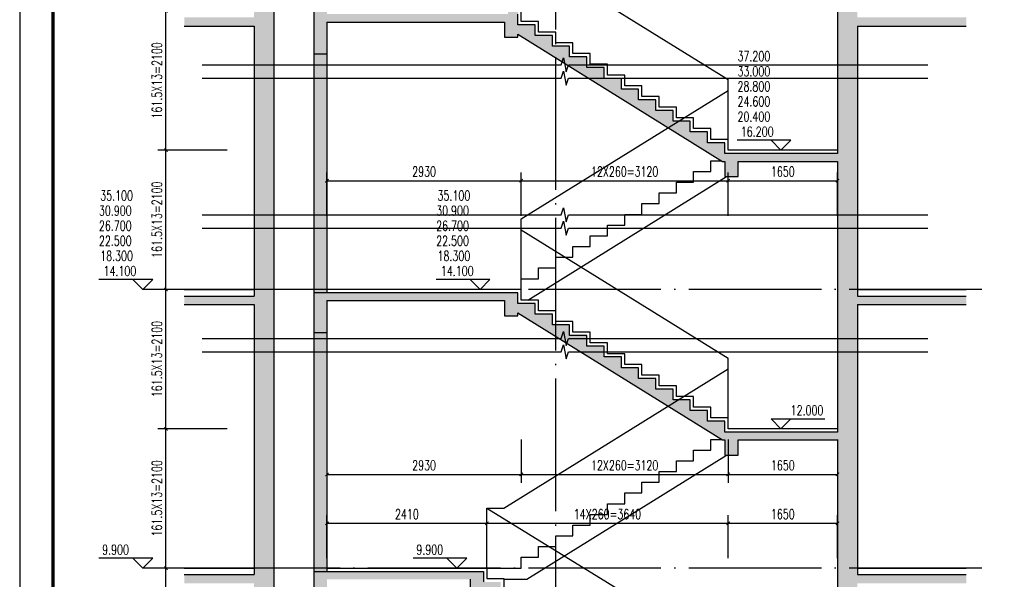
# Model space of a CAD drawing. Extents: x 797781 to 1255204, y 21234 to 1024248.
# Tile 986 of 1056: x 1146159 to 1161009, y 631103 to 639538. Entities that reach past the tile are written whole.
import ezdxf

# ---------------------------------------------------------------- set-up
doc = ezdxf.new("R2010")
doc.units = 0
doc.header["$LTSCALE"] = 1000
doc.header["$MEASUREMENT"] = 0
doc.linetypes.add('230303生产综合楼-平面图_t8$0$DOTE', pattern=[2.42, 2, -0.2, 0.02, -0.2])
for name, color, linetype in [('230303生产综合楼-平面图_t8$0$AXIS', 3, 'Continuous'), ('230303生产综合楼-平面图_t8$0$DIM_ELEV', 3, 'Continuous'), ('230303生产综合楼-平面图_t8$0$DIM_SYMB', 3, 'Continuous'), ('230303生产综合楼-平面图_t8$0$DOTE', 1, '230303生产综合楼-平面图_t8$0$DOTE'), ('230303生产综合楼-平面图_t8$0$PUB_DIM', 3, 'Continuous'), ('230303生产综合楼-平面图_t8$0$PUB_TEXT', 7, 'Continuous'), ('230303生产综合楼-平面图_t8$0$WALL', 40, 'Continuous'), ('PUB_HATCH', 8, 'Continuous'), ('PUB_TITLE', 4, 'Continuous')]:
    doc.layers.add(name, color=color, linetype=linetype)
doc.styles.add('230303生产综合楼-平面图_t8$0$_TCH_DIM', font='SIMPLEX', dxfattribs={"bigfont": 'GBCBIG'})
doc.styles.add('230303生产综合楼-平面图_T8$0$_TCH_DIM_T3', font='SIMPLEX', dxfattribs={"width": 0.705882, "bigfont": 'GBCBIG'})
doc.dimstyles.new('230303生产综合楼-平面图_T8$0$_TCH_ARCH&&50', dxfattribs={"dimtxt": 148.75, "dimasz": 50, "dimexe": 125, "dimexo": 150, "dimgap": 63.125, "dimtad": 1, "dimdec": 0, "dimzin": 0, "dimdsep": 46, "dimtxsty": '230303生产综合楼-平面图_T8$0$_TCH_DIM_T3', "dimblk": '230303生产综合楼-平面图_t8$0$_ArchTick', "dimcen": 0.09, "dimclrt": 7, "dimazin": 2, "dimtfac": 1, "dimtdec": 0, "dimtix": 1, "dimtmove": 2, "dimatfit": 3, "dimfxl": 1, "dimtolj": 1, "dimtzin": 0, "dimarcsym": 0})

# ---------------------------------------------------------------- blocks, each defined once
blk = doc.blocks.new('230303生产综合楼-平面图_t8$0$_ArchTick')
at = {"color": 0, "linetype": 'ByBlock', "const_width": 0.3}
blk.add_lwpolyline([(-0.5, -0.5), (0.5, 0.5)], dxfattribs=at)
blk = doc.blocks.new('*D2479')
at = {"layer": '230303生产综合楼-平面图_t8$0$PUB_DIM', "color": 0, "lineweight": -2, "transparency": 16777216}
for p, q in [((1149290, 631273), (1148241, 631273)), ((1148366, 628873), (1148366, 631273)), ((1149290, 628873), (1148241, 628873))]:
    blk.add_line(p, q, dxfattribs=at)
at = {"layer": 'Defpoints', "color": 0, "transparency": 16777216}
for p in [(1148366, 631273), (1149440, 631273), (1149440, 628873)]:
    blk.add_point(p, dxfattribs=at)
at = {"layer": '230303生产综合楼-平面图_t8$0$PUB_DIM', "color": 0, "lineweight": -2, "transparency": 16777216, "xscale": 50, "yscale": 50, "zscale": 50}
for p, rotation in [((1148366, 631273), 90), ((1148366, 628873), 270)]:
    blk.add_blockref('230303生产综合楼-平面图_t8$0$_ArchTick', p, dxfattribs=dict(at, rotation=rotation))
at = {"layer": '230303生产综合楼-平面图_t8$0$PUB_DIM', "color": 7, "transparency": 16777216, "insert": (1148229, 630073), "char_height": 148.75, "attachment_point": 5, "rotation": 90, "style": '230303生产综合楼-平面图_T8$0$_TCH_DIM_T3'}
blk.add_mtext('\\A1;160X15=2400', dxfattribs=at)
blk = doc.blocks.new('*D2480')
at = {"layer": '230303生产综合楼-平面图_t8$0$PUB_DIM', "color": 0, "lineweight": -2, "transparency": 16777216}
for p, q in [((1149290, 633373), (1148241, 633373)), ((1148366, 631273), (1148366, 633373)), ((1149290, 631273), (1148241, 631273))]:
    blk.add_line(p, q, dxfattribs=at)
at = {"layer": 'Defpoints', "color": 0, "transparency": 16777216}
for p in [(1148366, 633373), (1149440, 633373), (1149440, 631273)]:
    blk.add_point(p, dxfattribs=at)
at = {"layer": '230303生产综合楼-平面图_t8$0$PUB_DIM', "color": 0, "lineweight": -2, "transparency": 16777216, "xscale": 50, "yscale": 50, "zscale": 50}
for p, rotation in [((1148366, 633373), 90), ((1148366, 631273), 270)]:
    blk.add_blockref('230303生产综合楼-平面图_t8$0$_ArchTick', p, dxfattribs=dict(at, rotation=rotation))
at = {"layer": '230303生产综合楼-平面图_t8$0$PUB_DIM', "color": 7, "transparency": 16777216, "insert": (1148229, 632323), "char_height": 148.75, "attachment_point": 5, "rotation": 90, "style": '230303生产综合楼-平面图_T8$0$_TCH_DIM_T3'}
blk.add_mtext('\\A1;161.5X13=2100', dxfattribs=at)
blk = doc.blocks.new('*D2481')
at = {"layer": '230303生产综合楼-平面图_t8$0$PUB_DIM', "color": 0, "lineweight": -2, "transparency": 16777216}
for p, q in [((1149290, 635473), (1148241, 635473)), ((1148366, 633373), (1148366, 635473)), ((1149290, 633373), (1148241, 633373))]:
    blk.add_line(p, q, dxfattribs=at)
at = {"layer": 'Defpoints', "color": 0, "transparency": 16777216}
for p in [(1148366, 635473), (1149440, 635473), (1149440, 633373)]:
    blk.add_point(p, dxfattribs=at)
at = {"layer": '230303生产综合楼-平面图_t8$0$PUB_DIM', "color": 0, "lineweight": -2, "transparency": 16777216, "xscale": 50, "yscale": 50, "zscale": 50}
for p, rotation in [((1148366, 635473), 90), ((1148366, 633373), 270)]:
    blk.add_blockref('230303生产综合楼-平面图_t8$0$_ArchTick', p, dxfattribs=dict(at, rotation=rotation))
at = {"layer": '230303生产综合楼-平面图_t8$0$PUB_DIM', "color": 7, "transparency": 16777216, "insert": (1148229, 634423), "char_height": 148.75, "attachment_point": 5, "rotation": 90, "style": '230303生产综合楼-平面图_T8$0$_TCH_DIM_T3'}
blk.add_mtext('\\A1;161.5X13=2100', dxfattribs=at)
blk = doc.blocks.new('*D2482')
at = {"layer": '230303生产综合楼-平面图_t8$0$PUB_DIM', "color": 0, "lineweight": -2, "transparency": 16777216}
for p, q in [((1149290, 637573), (1148241, 637573)), ((1148366, 635473), (1148366, 637573)), ((1149290, 635473), (1148241, 635473))]:
    blk.add_line(p, q, dxfattribs=at)
at = {"layer": 'Defpoints', "color": 0, "transparency": 16777216}
for p in [(1148366, 637573), (1149440, 637573), (1149440, 635473)]:
    blk.add_point(p, dxfattribs=at)
at = {"layer": '230303生产综合楼-平面图_t8$0$PUB_DIM', "color": 0, "lineweight": -2, "transparency": 16777216, "xscale": 50, "yscale": 50, "zscale": 50}
for p, rotation in [((1148366, 637573), 90), ((1148366, 635473), 270)]:
    blk.add_blockref('230303生产综合楼-平面图_t8$0$_ArchTick', p, dxfattribs=dict(at, rotation=rotation))
at = {"layer": '230303生产综合楼-平面图_t8$0$PUB_DIM', "color": 7, "transparency": 16777216, "insert": (1148229, 636523), "char_height": 148.75, "attachment_point": 5, "rotation": 90, "style": '230303生产综合楼-平面图_T8$0$_TCH_DIM_T3'}
blk.add_mtext('\\A1;161.5X13=2100', dxfattribs=at)
blk = doc.blocks.new('*D2483')
at = {"layer": '230303生产综合楼-平面图_t8$0$PUB_DIM', "color": 0, "lineweight": -2, "transparency": 16777216}
for p, q in [((1149290, 639673), (1148241, 639673)), ((1148366, 637573), (1148366, 639673)), ((1149290, 637573), (1148241, 637573))]:
    blk.add_line(p, q, dxfattribs=at)
at = {"layer": 'Defpoints', "color": 0, "transparency": 16777216}
for p in [(1148366, 639673), (1149440, 639673), (1149440, 637573)]:
    blk.add_point(p, dxfattribs=at)
at = {"layer": '230303生产综合楼-平面图_t8$0$PUB_DIM', "color": 0, "lineweight": -2, "transparency": 16777216, "xscale": 50, "yscale": 50, "zscale": 50}
for p, rotation in [((1148366, 639673), 90), ((1148366, 637573), 270)]:
    blk.add_blockref('230303生产综合楼-平面图_t8$0$_ArchTick', p, dxfattribs=dict(at, rotation=rotation))
at = {"layer": '230303生产综合楼-平面图_t8$0$PUB_DIM', "color": 7, "transparency": 16777216, "insert": (1148229, 638623), "char_height": 148.75, "attachment_point": 5, "rotation": 90, "style": '230303生产综合楼-平面图_T8$0$_TCH_DIM_T3'}
blk.add_mtext('\\A1;161.5X13=2100', dxfattribs=at)
blk = doc.blocks.new('*D3624')
at = {"layer": '230303生产综合楼-平面图_t8$0$AXIS', "color": 0, "lineweight": -2, "transparency": 16777216}
for p, q in [((1150794, 636583), (1150794, 637237)), ((1153724, 636583), (1153724, 637237)), ((1150794, 637112), (1153724, 637112))]:
    blk.add_line(p, q, dxfattribs=at)
at = {"layer": 'Defpoints', "color": 0, "transparency": 16777216}
for p in [(1153724, 637112), (1150794, 636433), (1153724, 636433)]:
    blk.add_point(p, dxfattribs=at)
at = {"layer": '230303生产综合楼-平面图_t8$0$AXIS', "color": 0, "lineweight": -2, "transparency": 16777216, "xscale": 50, "yscale": 50, "zscale": 50, "rotation": 180}
blk.add_blockref('230303生产综合楼-平面图_t8$0$_ArchTick', (1150794, 637112), dxfattribs=at)
at = {"layer": '230303生产综合楼-平面图_t8$0$AXIS', "color": 0, "lineweight": -2, "transparency": 16777216, "xscale": 50, "yscale": 50, "zscale": 50}
blk.add_blockref('230303生产综合楼-平面图_t8$0$_ArchTick', (1153724, 637112), dxfattribs=at)
at = {"layer": '230303生产综合楼-平面图_t8$0$AXIS', "color": 7, "transparency": 16777216, "insert": (1152259, 637249), "char_height": 148.8, "attachment_point": 5, "style": '230303生产综合楼-平面图_T8$0$_TCH_DIM_T3'}
blk.add_mtext('\\A1;2930', dxfattribs=at)
blk = doc.blocks.new('*D3625')
at = {"layer": '230303生产综合楼-平面图_t8$0$AXIS', "color": 0, "lineweight": -2, "transparency": 16777216}
for p, q in [((1153724, 636583), (1153724, 637237)), ((1156844, 636583), (1156844, 637237)), ((1153724, 637112), (1156844, 637112))]:
    blk.add_line(p, q, dxfattribs=at)
at = {"layer": 'Defpoints', "color": 0, "transparency": 16777216}
for p in [(1156844, 637112), (1153724, 636433), (1156844, 636433)]:
    blk.add_point(p, dxfattribs=at)
at = {"layer": '230303生产综合楼-平面图_t8$0$AXIS', "color": 0, "lineweight": -2, "transparency": 16777216, "xscale": 50, "yscale": 50, "zscale": 50, "rotation": 180}
blk.add_blockref('230303生产综合楼-平面图_t8$0$_ArchTick', (1153724, 637112), dxfattribs=at)
at = {"layer": '230303生产综合楼-平面图_t8$0$AXIS', "color": 0, "lineweight": -2, "transparency": 16777216, "xscale": 50, "yscale": 50, "zscale": 50}
blk.add_blockref('230303生产综合楼-平面图_t8$0$_ArchTick', (1156844, 637112), dxfattribs=at)
at = {"layer": '230303生产综合楼-平面图_t8$0$AXIS', "color": 7, "transparency": 16777216, "insert": (1155284, 637249), "char_height": 148.75, "attachment_point": 5, "style": '230303生产综合楼-平面图_T8$0$_TCH_DIM_T3'}
blk.add_mtext('\\A1;12X260=3120', dxfattribs=at)
blk = doc.blocks.new('*D3626')
at = {"layer": '230303生产综合楼-平面图_t8$0$AXIS', "color": 0, "lineweight": -2, "transparency": 16777216}
for p, q in [((1156844, 636583), (1156844, 637237)), ((1158494, 636583), (1158494, 637237)), ((1156844, 637112), (1158494, 637112))]:
    blk.add_line(p, q, dxfattribs=at)
at = {"layer": 'Defpoints', "color": 0, "transparency": 16777216}
for p in [(1158494, 637112), (1156844, 636433), (1158494, 636433)]:
    blk.add_point(p, dxfattribs=at)
at = {"layer": '230303生产综合楼-平面图_t8$0$AXIS', "color": 0, "lineweight": -2, "transparency": 16777216, "xscale": 50, "yscale": 50, "zscale": 50, "rotation": 180}
blk.add_blockref('230303生产综合楼-平面图_t8$0$_ArchTick', (1156844, 637112), dxfattribs=at)
at = {"layer": '230303生产综合楼-平面图_t8$0$AXIS', "color": 0, "lineweight": -2, "transparency": 16777216, "xscale": 50, "yscale": 50, "zscale": 50}
blk.add_blockref('230303生产综合楼-平面图_t8$0$_ArchTick', (1158494, 637112), dxfattribs=at)
at = {"layer": '230303生产综合楼-平面图_t8$0$AXIS', "color": 7, "transparency": 16777216, "insert": (1157669, 637249), "char_height": 148.8, "attachment_point": 5, "style": '230303生产综合楼-平面图_T8$0$_TCH_DIM_T3'}
blk.add_mtext('\\A1;1650', dxfattribs=at)
blk = doc.blocks.new('*D3627')
at = {"layer": '230303生产综合楼-平面图_t8$0$AXIS', "color": 0, "lineweight": -2, "transparency": 16777216}
for p, q in [((1150794, 633213), (1150794, 632559)), ((1153724, 633213), (1153724, 632559)), ((1150794, 632684), (1153724, 632684))]:
    blk.add_line(p, q, dxfattribs=at)
at = {"layer": 'Defpoints', "color": 0, "transparency": 16777216}
for p in [(1150794, 633363), (1153724, 633363), (1153724, 632684)]:
    blk.add_point(p, dxfattribs=at)
at = {"layer": '230303生产综合楼-平面图_t8$0$AXIS', "color": 0, "lineweight": -2, "transparency": 16777216, "xscale": 50, "yscale": 50, "zscale": 50, "rotation": 180}
blk.add_blockref('230303生产综合楼-平面图_t8$0$_ArchTick', (1150794, 632684), dxfattribs=at)
at = {"layer": '230303生产综合楼-平面图_t8$0$AXIS', "color": 0, "lineweight": -2, "transparency": 16777216, "xscale": 50, "yscale": 50, "zscale": 50}
blk.add_blockref('230303生产综合楼-平面图_t8$0$_ArchTick', (1153724, 632684), dxfattribs=at)
at = {"layer": '230303生产综合楼-平面图_t8$0$AXIS', "color": 7, "transparency": 16777216, "insert": (1152259, 632822), "char_height": 148.8, "attachment_point": 5, "style": '230303生产综合楼-平面图_T8$0$_TCH_DIM_T3'}
blk.add_mtext('\\A1;2930', dxfattribs=at)
blk = doc.blocks.new('*D3628')
at = {"layer": '230303生产综合楼-平面图_t8$0$AXIS', "color": 0, "lineweight": -2, "transparency": 16777216}
for p, q in [((1153724, 633213), (1153724, 632559)), ((1156844, 633213), (1156844, 632559)), ((1153724, 632684), (1156844, 632684))]:
    blk.add_line(p, q, dxfattribs=at)
at = {"layer": 'Defpoints', "color": 0, "transparency": 16777216}
for p in [(1153724, 633363), (1156844, 633363), (1156844, 632684)]:
    blk.add_point(p, dxfattribs=at)
at = {"layer": '230303生产综合楼-平面图_t8$0$AXIS', "color": 0, "lineweight": -2, "transparency": 16777216, "xscale": 50, "yscale": 50, "zscale": 50, "rotation": 180}
blk.add_blockref('230303生产综合楼-平面图_t8$0$_ArchTick', (1153724, 632684), dxfattribs=at)
at = {"layer": '230303生产综合楼-平面图_t8$0$AXIS', "color": 0, "lineweight": -2, "transparency": 16777216, "xscale": 50, "yscale": 50, "zscale": 50}
blk.add_blockref('230303生产综合楼-平面图_t8$0$_ArchTick', (1156844, 632684), dxfattribs=at)
at = {"layer": '230303生产综合楼-平面图_t8$0$AXIS', "color": 7, "transparency": 16777216, "insert": (1155284, 632822), "char_height": 148.75, "attachment_point": 5, "style": '230303生产综合楼-平面图_T8$0$_TCH_DIM_T3'}
blk.add_mtext('\\A1;12X260=3120', dxfattribs=at)
blk = doc.blocks.new('*D3629')
at = {"layer": '230303生产综合楼-平面图_t8$0$AXIS', "color": 0, "lineweight": -2, "transparency": 16777216}
for p, q in [((1156844, 633213), (1156844, 632559)), ((1158494, 633213), (1158494, 632559)), ((1156844, 632684), (1158494, 632684))]:
    blk.add_line(p, q, dxfattribs=at)
at = {"layer": 'Defpoints', "color": 0, "transparency": 16777216}
for p in [(1156844, 633363), (1158494, 633363), (1158494, 632684)]:
    blk.add_point(p, dxfattribs=at)
at = {"layer": '230303生产综合楼-平面图_t8$0$AXIS', "color": 0, "lineweight": -2, "transparency": 16777216, "xscale": 50, "yscale": 50, "zscale": 50, "rotation": 180}
blk.add_blockref('230303生产综合楼-平面图_t8$0$_ArchTick', (1156844, 632684), dxfattribs=at)
at = {"layer": '230303生产综合楼-平面图_t8$0$AXIS', "color": 0, "lineweight": -2, "transparency": 16777216, "xscale": 50, "yscale": 50, "zscale": 50}
blk.add_blockref('230303生产综合楼-平面图_t8$0$_ArchTick', (1158494, 632684), dxfattribs=at)
at = {"layer": '230303生产综合楼-平面图_t8$0$AXIS', "color": 7, "transparency": 16777216, "insert": (1157669, 632822), "char_height": 148.8, "attachment_point": 5, "style": '230303生产综合楼-平面图_T8$0$_TCH_DIM_T3'}
blk.add_mtext('\\A1;1650', dxfattribs=at)
blk = doc.blocks.new('*D3630')
at = {"layer": '230303生产综合楼-平面图_t8$0$AXIS', "color": 0, "lineweight": -2, "transparency": 16777216}
for p, q in [((1150794, 631423), (1150794, 632072)), ((1153204, 631423), (1153204, 632072)), ((1150794, 631947), (1153204, 631947))]:
    blk.add_line(p, q, dxfattribs=at)
at = {"layer": 'Defpoints', "color": 0, "transparency": 16777216}
for p in [(1153204, 631947), (1150794, 631273), (1153204, 631273)]:
    blk.add_point(p, dxfattribs=at)
at = {"layer": '230303生产综合楼-平面图_t8$0$AXIS', "color": 0, "lineweight": -2, "transparency": 16777216, "xscale": 50, "yscale": 50, "zscale": 50, "rotation": 180}
blk.add_blockref('230303生产综合楼-平面图_t8$0$_ArchTick', (1150794, 631947), dxfattribs=at)
at = {"layer": '230303生产综合楼-平面图_t8$0$AXIS', "color": 0, "lineweight": -2, "transparency": 16777216, "xscale": 50, "yscale": 50, "zscale": 50}
blk.add_blockref('230303生产综合楼-平面图_t8$0$_ArchTick', (1153204, 631947), dxfattribs=at)
at = {"layer": '230303生产综合楼-平面图_t8$0$AXIS', "color": 7, "transparency": 16777216, "insert": (1151999, 632085), "char_height": 148.8, "attachment_point": 5, "style": '230303生产综合楼-平面图_T8$0$_TCH_DIM_T3'}
blk.add_mtext('\\A1;2410', dxfattribs=at)
blk = doc.blocks.new('*D3631')
at = {"layer": '230303生产综合楼-平面图_t8$0$AXIS', "color": 0, "lineweight": -2, "transparency": 16777216}
for p, q in [((1153204, 631423), (1153204, 632072)), ((1156844, 631423), (1156844, 632072)), ((1153204, 631947), (1156844, 631947))]:
    blk.add_line(p, q, dxfattribs=at)
at = {"layer": 'Defpoints', "color": 0, "transparency": 16777216}
for p in [(1156844, 631947), (1153204, 631273), (1156844, 631273)]:
    blk.add_point(p, dxfattribs=at)
at = {"layer": '230303生产综合楼-平面图_t8$0$AXIS', "color": 0, "lineweight": -2, "transparency": 16777216, "xscale": 50, "yscale": 50, "zscale": 50, "rotation": 180}
blk.add_blockref('230303生产综合楼-平面图_t8$0$_ArchTick', (1153204, 631947), dxfattribs=at)
at = {"layer": '230303生产综合楼-平面图_t8$0$AXIS', "color": 0, "lineweight": -2, "transparency": 16777216, "xscale": 50, "yscale": 50, "zscale": 50}
blk.add_blockref('230303生产综合楼-平面图_t8$0$_ArchTick', (1156844, 631947), dxfattribs=at)
at = {"layer": '230303生产综合楼-平面图_t8$0$AXIS', "color": 7, "transparency": 16777216, "insert": (1155024, 632085), "char_height": 148.75, "attachment_point": 5, "style": '230303生产综合楼-平面图_T8$0$_TCH_DIM_T3'}
blk.add_mtext('\\A1;14X260=3640', dxfattribs=at)
blk = doc.blocks.new('*D3632')
at = {"layer": '230303生产综合楼-平面图_t8$0$AXIS', "color": 0, "lineweight": -2, "transparency": 16777216}
for p, q in [((1156844, 631423), (1156844, 632072)), ((1158494, 631423), (1158494, 632072)), ((1156844, 631947), (1158494, 631947))]:
    blk.add_line(p, q, dxfattribs=at)
at = {"layer": 'Defpoints', "color": 0, "transparency": 16777216}
for p in [(1158494, 631947), (1156844, 631273), (1158494, 631273)]:
    blk.add_point(p, dxfattribs=at)
at = {"layer": '230303生产综合楼-平面图_t8$0$AXIS', "color": 0, "lineweight": -2, "transparency": 16777216, "xscale": 50, "yscale": 50, "zscale": 50, "rotation": 180}
blk.add_blockref('230303生产综合楼-平面图_t8$0$_ArchTick', (1156844, 631947), dxfattribs=at)
at = {"layer": '230303生产综合楼-平面图_t8$0$AXIS', "color": 0, "lineweight": -2, "transparency": 16777216, "xscale": 50, "yscale": 50, "zscale": 50}
blk.add_blockref('230303生产综合楼-平面图_t8$0$_ArchTick', (1158494, 631947), dxfattribs=at)
at = {"layer": '230303生产综合楼-平面图_t8$0$AXIS', "color": 7, "transparency": 16777216, "insert": (1157669, 632085), "char_height": 148.8, "attachment_point": 5, "style": '230303生产综合楼-平面图_T8$0$_TCH_DIM_T3'}
blk.add_mtext('\\A1;1650', dxfattribs=at)

msp = doc.modelspace()

# ---------------------------------------------------------------- hatches: boundary and pattern name
at = {"layer": 'PUB_HATCH'}
h = msp.add_hatch(dxfattribs=at)
h.set_pattern_fill('钢筋混凝土', color=256, scale=50)
h.set_pattern_definition([(45, (377525.06, 710188.74), (-88.388348, 88.388348), []), (50, (377525.06, 710188.74), (358.63009, -31.37607), [37.5, -412.5]), (355, (377525.06, 710188.74), (-69.37567, 376.09607), [30, -330]), (100.4514, (377554.94, 710186.13), (289.25469, 344.71977), [31.8701, -350.57106]), (46.1842, (377525.06, 710288.74), (533.62052, -82.7595), [56.25, -618.75]), (96.6356, (377569.5, 710281.85), (467.33135, 487.05894), [47.80514, -525.8565]), (351.1842, (377525.06, 710288.74), (467.33097, 487.0593), [45, -495]), (21, (377575.06, 710263.74), (298.45353, -201.30945), [37.5, -412.5]), (326, (377575.06, 710263.74), (121.65767, 362.57502), [30, -330]), (71.4514, (377599.93, 710246.97), (420.11131, 161.26525), [31.8701, -350.57106]), (37.5, (377525.06, 710188.74), (6.079928, 166.446927), [0, -326, 0, -335, 0, -331.25]), (7.5, (377525.06, 710188.74), (131.53477, 197.205856), [0, -191, 0, -318.5, 0, -126.25]), (327.5, (377413.56, 710188.74), (266.911218, -11.277436), [0, -125, 0, -390, 0, -517.5]), (317.5, (377363.56, 710188.74), (291.593085, 50.05249), [0, -162.5, 0, -259, 0, -367.5])])
h.paths.add_polyline_path([(1158843.7, 626423.4), (1158793.7, 626423.4), (1158793.7, 631043.4), (1160434.7, 631043.4), (1160434.7, 631173.4), (1158793.7, 631173.4), (1158793.7, 635243.4), (1160434.7, 635243.4), (1160434.7, 635373.4), (1158793.7, 635373.4), (1158793.7, 639443.4), (1160434.7, 639443.4), (1160434.7, 639573.4), (1158793.7, 639573.4), (1158793.7, 643743.4), (1160434.7, 643743.4), (1160434.7, 643873.4), (1148641.1, 643873.4), (1148641.1, 643743.4), (1149693.7, 643743.4), (1149693.7, 639573.4), (1148641.1, 639573.4), (1148641.1, 639443.4), (1149693.7, 639443.4), (1149693.7, 635373.4), (1148641.1, 635373.4), (1148641.1, 635243.4), (1149693.7, 635243.4), (1149693.7, 631173.4), (1148641.1, 631173.4), (1148641.1, 631043.4), (1149693.7, 631043.4), (1149693.7, 626373.4), (1148641.1, 626373.4), (1148641.1, 626243.4), (1149643.7, 626243.4), (1149643.7, 621273.4), (1148641.1, 621273.4), (1148641.1, 621023.4), (1149643.7, 621023.4), (1149643.7, 615673.4), (1148641.1, 615673.4), (1148641.1, 615373.4), (1160434.7, 615373.4), (1160434.7, 615673.4), (1158843.7, 615673.4), (1158843.7, 621023.4), (1160434.7, 621023.4), (1160434.7, 621273.4), (1158843.7, 621273.4)])
h.paths.add_polyline_path([(1158493.7, 623873.3), (1156793.7, 623873.3), (1156793.7, 624032.7), (1156533.7, 624032.7), (1156533.7, 624192.1), (1156273.7, 624192.1), (1156273.7, 624351.4), (1156013.7, 624351.4), (1156013.7, 624510.8), (1155753.7, 624510.8), (1155753.7, 624670.2), (1155493.7, 624670.2), (1155493.7, 624829.6), (1155233.7, 624829.6), (1155233.7, 624989), (1154973.7, 624989), (1154973.7, 625148.3), (1154713.7, 625148.3), (1154713.7, 625307.7), (1154453.7, 625307.7), (1154453.7, 625467.1), (1154193.7, 625467.1), (1154193.7, 625626.5), (1153933.7, 625626.5), (1153933.7, 625785.9), (1153673.7, 625785.9), (1153673.7, 625945.2), (1153413.7, 625945.2), (1153413.7, 626104.6), (1153153.7, 626104.6), (1153153.7, 626264), (1152893.7, 626264), (1152893.7, 626423.2), (1150593.7, 626423.2), (1150593.7, 625823.4), (1150793.7, 625823.4), (1150793.7, 626303.4), (1152693.7, 626303.4), (1152693.7, 626073.4), (1152893.7, 626073.4), (1152893.7, 626123.3), (1156759.7, 623753.4), (1156793.7, 623753.4), (1156793.7, 623523.4), (1156993.7, 623523.4), (1156993.7, 623753.4), (1158493.7, 623753.4), (1158493.7, 619923.3), (1156793.7, 619923.3), (1156793.7, 620078.9), (1156533.7, 620078.9), (1156533.7, 620234.5), (1156273.7, 620234.5), (1156273.7, 620390), (1156013.7, 620390), (1156013.7, 620545.6), (1155753.7, 620545.6), (1155753.7, 620701.1), (1155493.7, 620701.1), (1155493.7, 620856.7), (1155233.7, 620856.7), (1155233.7, 621012.3), (1154973.7, 621012.3), (1154973.7, 621167.8), (1154713.7, 621167.8), (1154713.7, 621323.4), (1150593.7, 621323.4), (1150593.7, 620723.4), (1150793.7, 620723.4), (1150793.7, 621203.4), (1152953.7, 621203.4), (1152953.7, 620973.4), (1153153.7, 620973.4), (1153153.7, 621203.4), (1154420.6, 621203.4), (1156760.6, 619803.3), (1156893.7, 619803.3), (1156893.7, 619573.3), (1157093.7, 619573.3), (1157093.7, 619803.3), (1158493.7, 619803.3), (1158493.7, 617123.3), (1156793.7, 617123.3), (1156793.7, 617278.9), (1156533.7, 617278.9), (1156533.7, 617434.5), (1156273.7, 617434.5), (1156273.7, 617590), (1156013.7, 617590), (1156013.7, 617745.6), (1155753.7, 617745.6), (1155753.7, 617901.1), (1155493.7, 617901.1), (1155493.7, 618056.7), (1155233.7, 618056.7), (1155233.7, 618212.3), (1154973.7, 618212.3), (1154973.7, 618367.8), (1154713.7, 618367.8), (1154713.7, 618523.4), (1150593.7, 618523.4), (1150593.7, 618173.4), (1150793.7, 618173.4), (1150793.7, 618403.4), (1152953.7, 618403.4), (1152953.7, 618173.4), (1153153.7, 618173.4), (1153153.7, 618403.4), (1154420.6, 618403.4), (1156760.6, 617003.3), (1156893.7, 617003.3), (1156893.7, 616773.3), (1157093.7, 616773.3), (1157093.7, 617003.3), (1158493.7, 617003.3), (1158493.7, 615673.4), (1149993.7, 615673.4), (1149993.7, 643743.4), (1150593.7, 643743.4), (1150593.7, 643223.4), (1150793.7, 643223.4), (1150793.7, 643743.4), (1158493.7, 643743.4), (1158493.7, 637523.4), (1156793.7, 637523.4), (1156793.7, 637684.9), (1156533.7, 637684.9), (1156533.7, 637846.5), (1156273.7, 637846.5), (1156273.7, 638008), (1156013.7, 638008), (1156013.7, 638169.6), (1155753.7, 638169.6), (1155753.7, 638331.1), (1155493.7, 638331.1), (1155493.7, 638492.6), (1155233.7, 638492.6), (1155233.7, 638654.2), (1154973.7, 638654.2), (1154973.7, 638815.7), (1154713.7, 638815.7), (1154713.7, 638977.3), (1154453.7, 638977.3), (1154453.7, 639138.8), (1154193.7, 639138.8), (1154193.7, 639300.3), (1153933.7, 639300.3), (1153933.7, 639461.9), (1153673.7, 639461.9), (1153673.7, 639623.4), (1150593.7, 639623.4), (1150593.7, 639023.4), (1150793.7, 639023.4), (1150793.7, 639503.4), (1153473.7, 639503.4), (1153473.7, 639273.4), (1153673.7, 639273.4), (1153673.7, 639320.6), (1156759.5, 637403.4), (1156793.7, 637403.4), (1156793.7, 637173.4), (1156993.7, 637173.4), (1156993.7, 637403.4), (1158493.7, 637403.4), (1158493.7, 633323.4), (1156793.7, 633323.4), (1156793.7, 633484.9), (1156533.7, 633484.9), (1156533.7, 633646.5), (1156273.7, 633646.5), (1156273.7, 633808), (1156013.7, 633808), (1156013.7, 633969.6), (1155753.7, 633969.6), (1155753.7, 634131.1), (1155493.7, 634131.1), (1155493.7, 634292.6), (1155233.7, 634292.6), (1155233.7, 634454.2), (1154973.7, 634454.2), (1154973.7, 634615.7), (1154713.7, 634615.7), (1154713.7, 634777.3), (1154453.7, 634777.3), (1154453.7, 634938.8), (1154193.7, 634938.8), (1154193.7, 635100.3), (1153933.7, 635100.3), (1153933.7, 635261.9), (1153673.7, 635261.9), (1153673.7, 635423.4), (1150593.7, 635423.4), (1150593.7, 634823.4), (1150793.7, 634823.4), (1150793.7, 635303.4), (1153473.7, 635303.4), (1153473.7, 635073.4), (1153673.7, 635073.4), (1153673.7, 635120.6), (1156759.5, 633203.4), (1156793.7, 633203.4), (1156793.7, 632973.4), (1156993.7, 632973.4), (1156993.7, 633203.4), (1158493.7, 633203.4), (1158493.7, 628823.4), (1156793.7, 628823.4), (1156793.7, 628983.4), (1156533.7, 628983.4), (1156533.7, 629143.4), (1156273.7, 629143.4), (1156273.7, 629303.4), (1156013.7, 629303.4), (1156013.7, 629463.4), (1155753.7, 629463.4), (1155753.7, 629623.4), (1155493.7, 629623.4), (1155493.7, 629783.4), (1155233.7, 629783.4), (1155233.7, 629943.4), (1154973.7, 629943.4), (1154973.7, 630103.4), (1154713.7, 630103.4), (1154713.7, 630263.4), (1154453.7, 630263.4), (1154453.7, 630423.4), (1154193.7, 630423.4), (1154193.7, 630583.4), (1153933.7, 630583.4), (1153933.7, 630743.4), (1153673.7, 630743.4), (1153673.7, 630903.4), (1153413.7, 630903.4), (1153413.7, 631063.4), (1153153.7, 631063.4), (1153153.7, 631223.4), (1150593.7, 631223.4), (1150593.7, 630623.4), (1150793.7, 630623.4), (1150793.7, 631103.4), (1152953.7, 631103.4), (1152953.7, 630873.4), (1153153.7, 630873.4), (1153153.7, 630922.5), (1156759.7, 628703.4), (1156793.7, 628703.4), (1156793.7, 628473.4), (1156993.7, 628473.4), (1156993.7, 628703.4), (1158493.7, 628703.4)], flags=16)
h.paths.add_polyline_path([(1153143.7, 623673.4), (1152943.7, 623673.4), (1152943.7, 623773.4), (1153143.7, 623773.4)], flags=0)
h.paths.add_polyline_path([(1153523.7, 639623.4), (1153673.7, 639623.4), (1153673.7, 639773.4), (1153523.7, 639773.4)], flags=16)
h = msp.add_hatch(dxfattribs=at)
h.set_pattern_fill('加气混凝土', color=256, scale=50)
h.set_pattern_definition([(0, (377702.06, 710005.74), (300, 600), [0, -600]), (0, (377351.06, 709924.74), (300, 600), [0, -600]), (0, (377546.06, 709918.74), (300, 600), [0, -600]), (0, (377759.06, 710095.74), (300, 600), [0, -600]), (0, (377510.06, 709888.74), (300, 600), [0, -600]), (0, (377819.06, 710473.74), (300, 600), [0, -600]), (0, (377636.06, 710425.74), (300, 600), [0, -600]), (0, (377732.06, 710350.74), (300, 600), [0, -600]), (0, (377243.06, 710338.74), (300, 600), [0, -600]), (0, (377537.06, 710311.74), (300, 600), [0, -600]), (0, (377423.06, 710158.74), (300, 600), [0, -600]), (0, (377429.06, 709933.74), (300, 600), [0, -600]), (0, (377654.06, 709909.74), (300, 600), [0, -600]), (0, (377819.06, 710173.74), (300, 600), [0, -600]), (0, (377258.06, 710080.74), (300, 600), [0, -600]), (0, (377309.06, 710182.74), (300, 600), [0, -600]), (0, (377543.06, 710140.74), (300, 600), [0, -600]), (0, (377459.06, 710053.74), (300, 600), [0, -600]), (0, (377411.06, 710251.74), (300, 600), [0, -600]), (0, (377486.06, 710476.74), (300, 600), [0, -600]), (0, (377282.06, 709954.74), (300, 600), [0, -600]), (0, (377612.06, 710353.74), (300, 600), [0, -600]), (0, (377333.06, 710362.74), (300, 600), [0, -600]), (0, (377285.06, 710440.74), (300, 600), [0, -600]), (130.601294, (377782.2, 710285.886), (-1499.9999834, 1800.0000079), [26.34155, -11037.111]), (18.434949, (377739.34, 710297.31), (1499.999994, 599.999996), [27.10524, -3767.6279]), (90, (377739.34, 710271.6), (300, 600), [25.7143, -1174.28565]), (161.565051, (377765.06, 710263.03), (-1500.000008, 599.999955), [27.10524, -3767.6279]), (53.130102, (377765.06, 710263.03), (300, 600), [28.57143, -2971.4285]), (135, (377787.91, 709957.31), (-300.000036, 599.99996), [24.24366, -1672.8126]), (45, (377753.63, 709957.31), (300, 600), [24.24366, -1672.8126]), (135, (377770.77, 709940.17), (-300.000036, 599.99996), [24.24366, -1672.8126]), (45, (377770.77, 709940.17), (300, 600), [24.24366, -1672.8126]), (116.56505, (377499.34, 710360.17), (-5e-05, 1199.99997), [31.94383, -638.8765]), (180, (377485.06, 710388.74), (-300, 600), [34.2857, -565.71425]), (63.43495, (377436.5, 710360.17), (3e-06, 1200), [31.94383, -638.8765]), (116.56505, (377450.77, 710331.6), (-5e-05, 1199.99997), [31.94383, -638.8765]), (0, (377450.77, 710331.6), (300, 600), [34.2857, -565.71425]), (63.43495, (377485.06, 710331.6), (3e-06, 1200), [31.94383, -638.8765]), (107.102728, (377725.056, 710157.315), (-899.9999656, 3000.00000484), [38.86135, -16282.9025]), (143.972626, (377713.627, 710194.457), (-5699.9999277, 4199.9999952), [38.86135, -8122.02]), (180, (377682.2, 710217.3), (-300, 600), [37.14286, -562.8571]), (36.027373, (377613.627, 710194.457), (5699.999958, 4199.9999547), [38.86135, -8122.02]), (71.565051, (377602.2, 710160.17), (900.000005, 2999.999995), [36.1403, -3758.5928]), (107.102728, (377613.627, 710123.029), (-899.9999656, 3000.00000484), [38.86135, -16282.9025]), (143.972626, (377645.056, 710100.17), (-5699.9999277, 4199.9999952), [38.86135, -8122.02]), (0, (377645.06, 710100.2), (300, 600), [37.14286, -562.8571]), (36.027373, (377682.2, 710100.17), (5699.999958, 4199.9999547), [38.86135, -8122.02]), (71.565051, (377713.63, 710123.03), (900.000005, 2999.999995), [36.1403, -3758.5928]), (150.255118, (377730.77, 710437.315), (-900.000002, 599.9999926), [23.035, -4814.3196]), (90, (377710.77, 710425.9), (300, 600), [22.85714, -1177.14275]), (29.744881, (377710.77, 710425.886), (900.0000005, 599.999997), [23.035, -4814.3196]), (116.56505, (377590.77, 710011.6), (-5e-05, 1199.99997), [31.94383, -638.8765]), (168.690067, (377576.484, 710040.17), (-2700.000002, 599.999985), [29.13725, -6089.6855]), (41.185925, (377525.056, 710025.886), (7499.9999546, 6599.9999423), [30.37184, -12725.802]), (90, (377525.06, 709997.3), (300, 600), [28.57143, -1171.4285]), (138.814074, (377547.913, 709977.315), (-7499.9998667, 6600.000042), [30.37184, -12725.802]), (16.699244, (377547.913, 709977.315), (9899.9999255, 2999.9999686), [29.82945, -12498.5375]), (60.945396, (377576.484, 709985.886), (299.9999992, 599.9999947), [29.4161, -12325.3395]), (109.983106, (377339.341, 710263.03), (-1500.00000565, 4199.9999889), [33.442, -14012.1975]), (155.556045, (377327.913, 710294.457), (-3900.0000149, 1799.9999626), [34.523, -14465.1315]), (24.4439547, (377265.056, 710294.457), (3900.00000195, 1799.99999134), [34.523, -14465.1315]), (70.0168934, (377253.627, 710263.03), (1500.0000045, 4199.9999896), [33.442, -14012.1975]), (109.983106, (377265.056, 710231.6), (-1500.00000565, 4199.9999889), [33.442, -14012.1975]), (160.016893, (377296.484, 710220.17), (-1500.000001, 599.9999727), [33.442, -6989.3775]), (19.9831065, (377296.484, 710220.17), (1499.9999918, 599.999999), [33.442, -6989.3775]), (70.0168934, (377327.913, 710231.6), (1500.0000045, 4199.9999896), [33.442, -14012.1975]), (122.005383, (377562.2, 710208.74), (-300.0000403, 599.9999694), [26.95423, -5633.434]), (18.434949, (377522.2, 710223.03), (1499.999994, 599.999996), [27.10524, -3767.6279]), (90, (377522.2, 710197.3), (300, 600), [25.7143, -1174.28565]), (161.565051, (377547.91, 710188.74), (-1500.000008, 599.999955), [27.10524, -3767.6279]), (54.462322, (377547.913, 710188.743), (2099.999997, 2999.9999955), [24.57807, -10298.2115]), (116.56505, (377387.9, 710063.03), (-5e-05, 1199.99997), [31.94383, -638.8765]), (180, (377373.6, 710091.6), (-300, 600), [31.42857, -568.5714]), (59.0362434, (377325.056, 710063.03), (300.000001, 599.999997), [33.31973, -6963.822]), (120.963756, (377342.2, 710034.457), (-300.000041, 599.9999724), [33.31973, -6963.822]), (0, (377342.2, 710034.46), (300, 600), [31.42857, -568.5714]), (63.43495, (377373.63, 710034.46), (3e-06, 1200), [31.94383, -638.8765])])
h.paths.add_polyline_path([(1150793.7, 643223.4), (1150593.7, 643223.4), (1150593.7, 639623.4), (1150793.7, 639623.4)])
h.paths.add_polyline_path([(1150793.7, 639023.4), (1150593.7, 639023.4), (1150593.7, 635423.4), (1150793.7, 635423.4)])
h.paths.add_polyline_path([(1150793.7, 634823.4), (1150593.7, 634823.4), (1150593.7, 631223.4), (1150793.7, 631223.4)])
h.paths.add_polyline_path([(1150593.7, 626423.2), (1150793.7, 626423.2), (1150793.7, 630623.4), (1150593.7, 630623.4)])
h.paths.add_polyline_path([(1153143.7, 625970), (1152943.7, 626092.6), (1152943.7, 623773.4), (1153143.7, 623773.4)])
h.paths.add_polyline_path([(1150593.7, 621323.4), (1150793.7, 621323.4), (1150793.7, 625823.4), (1150593.7, 625823.4)])
h.paths.add_polyline_path([(1150593.7, 618523.4), (1150793.7, 618523.4), (1150793.7, 620723.4), (1150593.7, 620723.4)])
h.paths.add_polyline_path([(1150793.7, 618173.4), (1150593.7, 618173.4), (1150593.7, 615673.4), (1150793.7, 615673.4)])

# ---------------------------------------------------------------- linework, layer by layer
for points in [[(1153723.7, 640573.4), (1156843.7, 638634.9)], [(1158493.7, 637573.4), (1156843.7, 637573.4), (1156843.7, 637734.9), (1156583.7, 637734.9), (1156583.7, 637896.5), (1156323.7, 637896.5), (1156323.7, 638058), (1156063.7, 638058), (1156063.7, 638219.6), (1155803.7, 638219.6), (1155803.7, 638381.1), (1155543.7, 638381.1), (1155543.7, 638542.6), (1155283.7, 638542.6), (1155283.7, 638704.2), (1155023.7, 638704.2), (1155023.7, 638865.7), (1154763.7, 638865.7), (1154763.7, 639027.3), (1154503.7, 639027.3), (1154503.7, 639188.8), (1154243.7, 639188.8), (1154243.7, 639350.3), (1153983.7, 639350.3), (1153983.7, 639511.9), (1153723.7, 639511.9), (1153723.7, 639673.4)], [(1156843.7, 637734.9), (1156843.7, 638634.9)], [(1153723.7, 635634.9), (1153723.7, 636534.9)], [(1153723.7, 636373.4), (1156843.7, 634434.9)], [(1148641.1, 635473.4), (1149693.7, 635473.4)], [(1158493.7, 633373.4), (1156843.7, 633373.4), (1156843.7, 633534.9), (1156583.7, 633534.9), (1156583.7, 633696.5), (1156323.7, 633696.5), (1156323.7, 633858), (1156063.7, 633858), (1156063.7, 634019.6), (1155803.7, 634019.6), (1155803.7, 634181.1), (1155543.7, 634181.1), (1155543.7, 634342.6), (1155283.7, 634342.6), (1155283.7, 634504.2), (1155023.7, 634504.2), (1155023.7, 634665.7), (1154763.7, 634665.7), (1154763.7, 634827.3), (1154503.7, 634827.3), (1154503.7, 634988.8), (1154243.7, 634988.8), (1154243.7, 635150.3), (1153983.7, 635150.3), (1153983.7, 635311.9), (1153723.7, 635311.9), (1153723.7, 635473.4), (1150793.7, 635473.4)], [(1158793.7, 635473.4), (1160434.7, 635473.4)], [(1156843.7, 633534.9), (1156843.7, 634434.9)], [(1153203.7, 631273.4), (1153203.7, 632173.4)], [(1153203.7, 632173.4), (1156843.7, 629933.4)], [(1148641.1, 631273.4), (1149693.7, 631273.4)], [(1150793.7, 631273.4), (1153203.7, 631273.4), (1153203.7, 631113.4), (1153463.7, 631113.4), (1153463.7, 630953.4)], [(1158793.7, 631273.4), (1160434.7, 631273.4)]]:
    msp.add_lwpolyline(points)
at = {"color": 6}
for points in [[(1153723.7, 636534.9), (1156843.7, 638473.4)], [(1153723.7, 635473.4), (1153723.7, 635473.4), (1153723.7, 635634.9), (1153983.7, 635634.9), (1153983.7, 635796.5), (1154243.7, 635796.5), (1154243.7, 635958), (1154503.7, 635958), (1154503.7, 636119.5), (1154763.7, 636119.5), (1154763.7, 636281.1), (1155023.7, 636281.1), (1155023.7, 636442.6), (1155283.7, 636442.6), (1155283.7, 636604.2), (1155543.7, 636604.2), (1155543.7, 636765.7), (1155803.7, 636765.7), (1155803.7, 636927.2), (1156063.7, 636927.2), (1156063.7, 637088.8), (1156323.7, 637088.8), (1156323.7, 637250.3), (1156583.7, 637250.3), (1156583.7, 637411.9), (1156745.9, 637411.9)], [(1153821.9, 635311.9), (1156818, 637173.4)], [(1153463.7, 632173.4), (1156843.7, 634273.4)], [(1153203.7, 631273.4), (1153723.7, 631273.4), (1153723.7, 631434.9), (1153983.7, 631434.9), (1153983.7, 631596.5), (1154243.7, 631596.5), (1154243.7, 631758), (1154503.7, 631758), (1154503.7, 631919.5), (1154763.7, 631919.5), (1154763.7, 632081.1), (1155023.7, 632081.1), (1155023.7, 632242.6), (1155283.7, 632242.6), (1155283.7, 632404.2), (1155543.7, 632404.2), (1155543.7, 632565.7), (1155803.7, 632565.7), (1155803.7, 632727.2), (1156063.7, 632727.2), (1156063.7, 632888.8), (1156323.7, 632888.8), (1156323.7, 633050.3), (1156583.7, 633050.3), (1156583.7, 633211.9), (1156745.9, 633211.9)], [(1153808.2, 631103.4), (1156818, 632973.4)], [(1153203.7, 632173.4), (1153463.7, 632173.4)], [(1153463.7, 631103.4), (1153808.2, 631103.4)]]:
    msp.add_lwpolyline(points, dxfattribs=at)
at = {"layer": '230303生产综合楼-平面图_t8$0$DIM_ELEV'}
for p, q in [((1157791.4, 637723.4), (1156981.4, 637723.4)), ((1157641.4, 637573.4), (1157491.4, 637723.4)), ((1157641.4, 637573.4), (1157791.4, 637723.4)), ((1148165.4, 635623.4), (1147355.4, 635623.4)), ((1148015.4, 635473.4), (1147865.4, 635623.4)), ((1148015.4, 635473.4), (1148165.4, 635623.4)), ((1153252.4, 635623.4), (1152442.4, 635623.4)), ((1153102.4, 635473.4), (1152952.4, 635623.4)), ((1153102.4, 635473.4), (1153252.4, 635623.4)), ((1157641.4, 633373.4), (1157491.4, 633523.4)), ((1157491.4, 633523.4), (1158301.4, 633523.4)), ((1157641.4, 633373.4), (1157791.4, 633523.4)), ((1148165.4, 631423.4), (1147355.4, 631423.4)), ((1148015.4, 631273.4), (1147865.4, 631423.4)), ((1148015.4, 631273.4), (1148165.4, 631423.4)), ((1152903, 631423.4), (1152093, 631423.4)), ((1152753, 631273.4), (1152603, 631423.4)), ((1152753, 631273.4), (1152903, 631423.4))]:
    msp.add_line(p, q, dxfattribs=at)
at = {"layer": '230303生产综合楼-平面图_t8$0$DIM_SYMB'}
for points in [[(1148909.5, 638857.5), (1154325.3, 638857.5), (1154363.5, 638962.5), (1154400.6, 638752.5), (1154437.8, 638857.5), (1159853.6, 638857.5)], [(1148909.5, 638657.5), (1154325.3, 638657.5), (1154363.5, 638762.5), (1154400.6, 638552.5), (1154437.8, 638657.5), (1159853.6, 638657.5)], [(1148909.5, 636597.3), (1154325.3, 636597.3), (1154363.5, 636702.3), (1154400.6, 636492.3), (1154437.8, 636597.3), (1159853.6, 636597.3)], [(1148909.5, 636397.3), (1154325.3, 636397.3), (1154363.5, 636502.3), (1154400.6, 636292.3), (1154437.8, 636397.3), (1159853.6, 636397.3)], [(1148909.5, 634732.2), (1154325.3, 634732.2), (1154363.5, 634837.2), (1154400.6, 634627.2), (1154437.8, 634732.2), (1159853.6, 634732.2)], [(1148909.5, 634532.2), (1154325.3, 634532.2), (1154363.5, 634637.2), (1154400.6, 634427.2), (1154437.8, 634532.2), (1159853.6, 634532.2)]]:
    msp.add_lwpolyline(points, dxfattribs=at)
at = {"layer": '230303生产综合楼-平面图_t8$0$DOTE'}
for p, q in [((1154243.7, 615191.7), (1154243.7, 640664.7)), ((1160670.8, 635473.4), (1148015.4, 635473.4)), ((1160670.8, 631273.4), (1148015.4, 631273.4))]:
    msp.add_line(p, q, dxfattribs=at)
at = {"layer": '230303生产综合楼-平面图_t8$0$WALL'}
for points in [[(1149993.7, 643743.4), (1149993.7, 615673.4)], [(1150593.7, 643743.4), (1150593.7, 615673.4)], [(1158493.7, 643743.4), (1158493.7, 637523.4)], [(1158493.7, 637523.4), (1156793.7, 637523.4), (1156793.7, 637684.9), (1156533.7, 637684.9), (1156533.7, 637846.5), (1156273.7, 637846.5), (1156273.7, 638008), (1156013.7, 638008), (1156013.7, 638169.6), (1155753.7, 638169.6), (1155753.7, 638331.1), (1155493.7, 638331.1), (1155493.7, 638492.6), (1155233.7, 638492.6), (1155233.7, 638654.2), (1154973.7, 638654.2), (1154973.7, 638815.7), (1154713.7, 638815.7), (1154713.7, 638977.3), (1154453.7, 638977.3), (1154453.7, 639138.8), (1154193.7, 639138.8), (1154193.7, 639300.3), (1153933.7, 639300.3), (1153933.7, 639461.9), (1153673.7, 639461.9), (1153673.7, 639623.4)], [(1148641.1, 639443.4), (1149693.7, 639443.4)], [(1149693.7, 639443.4), (1149693.7, 635373.4)], [(1150793.7, 639503.4), (1153473.7, 639503.4), (1153473.7, 639273.4), (1153673.7, 639273.4), (1153673.7, 639320.6), (1156759.5, 637403.4), (1156793.7, 637403.4), (1156793.7, 637173.4), (1156993.7, 637173.4), (1156993.7, 637403.4), (1158493.7, 637403.4)], [(1150793.7, 639503.4), (1150793.7, 635423.4)], [(1158793.7, 639443.4), (1160434.7, 639443.4)], [(1158793.7, 639443.4), (1158793.7, 635373.4)], [(1150593.7, 639023.4), (1150793.7, 639023.4)], [(1158493.7, 637403.4), (1158493.7, 633323.4)], [(1148641.1, 635373.4), (1149693.7, 635373.4)], [(1158493.7, 633323.4), (1156793.7, 633323.4), (1156793.7, 633484.9), (1156533.7, 633484.9), (1156533.7, 633646.5), (1156273.7, 633646.5), (1156273.7, 633808), (1156013.7, 633808), (1156013.7, 633969.6), (1155753.7, 633969.6), (1155753.7, 634131.1), (1155493.7, 634131.1), (1155493.7, 634292.6), (1155233.7, 634292.6), (1155233.7, 634454.2), (1154973.7, 634454.2), (1154973.7, 634615.7), (1154713.7, 634615.7), (1154713.7, 634777.3), (1154453.7, 634777.3), (1154453.7, 634938.8), (1154193.7, 634938.8), (1154193.7, 635100.3), (1153933.7, 635100.3), (1153933.7, 635261.9), (1153673.7, 635261.9), (1153673.7, 635423.4), (1150593.7, 635423.4)], [(1150793.7, 635303.4), (1153473.7, 635303.4), (1153473.7, 635073.4), (1153673.7, 635073.4), (1153673.7, 635120.6), (1156759.5, 633203.4), (1156793.7, 633203.4), (1156793.7, 632973.4), (1156993.7, 632973.4), (1156993.7, 633203.4), (1158493.7, 633203.4)], [(1150793.7, 635303.4), (1150793.7, 631223.4)], [(1158793.7, 635373.4), (1160434.7, 635373.4)], [(1148641.1, 635243.4), (1149693.7, 635243.4)], [(1149693.7, 635243.4), (1149693.7, 631173.4)], [(1158793.7, 635243.4), (1160434.7, 635243.4)], [(1158793.7, 635243.4), (1158793.7, 631173.4)], [(1150593.7, 634823.4), (1150793.7, 634823.4)], [(1158493.7, 633203.4), (1158493.7, 628823.4)], [(1148641.1, 631173.4), (1149693.7, 631173.4)], [(1150593.7, 631223.4), (1153153.7, 631223.4), (1153153.7, 631063.4)], [(1158793.7, 631173.4), (1160434.7, 631173.4)], [(1152953.7, 631103.4), (1152953.7, 630873.4), (1153153.7, 630873.4), (1153153.7, 630922.5)]]:
    msp.add_lwpolyline(points, dxfattribs=at)
at = {"layer": 'PUB_TITLE'}
msp.add_lwpolyline([(1146159.4, 605013.1), (1175859.4, 605013.1), (1175859.4, 647063.1), (1146159.4, 647063.1)], close=True, dxfattribs=at)
at = {"layer": 'PUB_TITLE', "const_width": 50}
msp.add_lwpolyline([(1146659.4, 605513.1), (1175359.4, 605513.1), (1175359.4, 645813.1), (1146659.4, 645813.1)], close=True, dxfattribs=at)

# ---------------------------------------------------------------- texts
at = {"layer": '230303生产综合楼-平面图_t8$0$PUB_TEXT', "style": '230303生产综合楼-平面图_t8$0$_TCH_DIM', "width": 0.705882}
for s, p in [('37.200', (1156985.7, 638913.4)), ('33.000', (1156985.7, 638685.9)), ('28.800', (1156985.7, 638458.4)), ('24.600', (1156985.7, 638230.9)), ('20.400', (1156985.7, 638003.4)), ('16.200', (1157035.7, 637775.9)), ('35.100', (1147373.9, 636813.4)), ('35.100', (1152460.9, 636813.4)), ('30.900', (1147353.9, 636585.9)), ('30.900', (1152440.9, 636585.9)), ('26.700', (1147353.9, 636358.4)), ('26.700', (1152440.9, 636358.4)), ('22.500', (1147353.9, 636130.9)), ('22.500', (1152440.9, 636130.9)), ('18.300', (1147373.9, 635903.4)), ('18.300', (1152460.9, 635903.4)), ('14.100', (1147423.9, 635675.9)), ('14.100', (1152510.9, 635675.9)), ('12.000', (1157786.4, 633575.9)), ('9.900', (1147403.4, 631475.9)), ('9.900', (1152141, 631475.9))]:
    msp.add_text(s, height=148.75, dxfattribs=at).set_placement(p)

# ---------------------------------------------------------------- dimensions: what is measured, and where the dimension line sits
at = {"layer": '230303生产综合楼-平面图_t8$0$AXIS'}
for p1, p2, distance, picture, middle in [((1150793.7, 636433), (1153723.7, 636433), 678.9, '*D3624', (1152258.7, 637249.3)), ((1156843.7, 636433), (1158493.7, 636433), 678.9, '*D3626', (1157668.7, 637249.3)), ((1150793.7, 633363.1), (1153723.7, 633363.1), -678.9, '*D3627', (1152258.7, 632821.8)), ((1156843.7, 633363.1), (1158493.7, 633363.1), -678.9, '*D3629', (1157668.7, 632821.8)), ((1150793.7, 631273.4), (1153203.7, 631273.4), 673.8, '*D3630', (1151998.7, 632084.7)), ((1156843.7, 631273.4), (1158493.7, 631273.4), 673.8, '*D3632', (1157668.7, 632084.7))]:
    dim = msp.add_aligned_dim(p1=p1, p2=p2, distance=distance, dimstyle='230303生产综合楼-平面图_T8$0$_TCH_ARCH&&50', dxfattribs=at)
    dim.commit()
    dim.dimension.update_dxf_attribs({"geometry": picture, "text_midpoint": middle})
for p1, p2, distance, text, picture, middle in [((1153723.7, 636433), (1156843.7, 636433), 678.9, '12X260=3120', '*D3625', (1155283.7, 637249.3)), ((1153723.7, 633363.1), (1156843.7, 633363.1), -678.9, '12X260=3120', '*D3628', (1155283.7, 632821.8)), ((1153203.7, 631273.4), (1156843.7, 631273.4), 673.8, '14X260=3640', '*D3631', (1155023.7, 632084.7))]:
    dim = msp.add_aligned_dim(p1=p1, p2=p2, distance=distance, text=text, dimstyle='230303生产综合楼-平面图_T8$0$_TCH_ARCH&&50', dxfattribs=at)
    dim.commit()
    dim.dimension.update_dxf_attribs({"geometry": picture, "text_midpoint": middle})
at = {"layer": '230303生产综合楼-平面图_t8$0$PUB_DIM'}
for p1, p2, text, picture, middle in [((1149439.7, 637573.4), (1149439.7, 639673.4), '161.5X13=2100', '*D2483', (1148228.8, 638623.4)), ((1149439.7, 635473.4), (1149439.7, 637573.4), '161.5X13=2100', '*D2482', (1148228.8, 636523.4)), ((1149439.7, 633373.4), (1149439.7, 635473.4), '161.5X13=2100', '*D2481', (1148228.8, 634423.4)), ((1149439.7, 631273.4), (1149439.7, 633373.4), '161.5X13=2100', '*D2480', (1148228.8, 632323.4)), ((1149439.7, 628873.4), (1149439.7, 631273.4), '160X15=2400', '*D2479', (1148228.8, 630073.4))]:
    dim = msp.add_aligned_dim(p1=p1, p2=p2, distance=1073.5, text=text, dimstyle='230303生产综合楼-平面图_T8$0$_TCH_ARCH&&50', dxfattribs=at)
    dim.commit()
    dim.dimension.update_dxf_attribs({"geometry": picture, "text_midpoint": middle})

doc.saveas('drawing.dxf')
